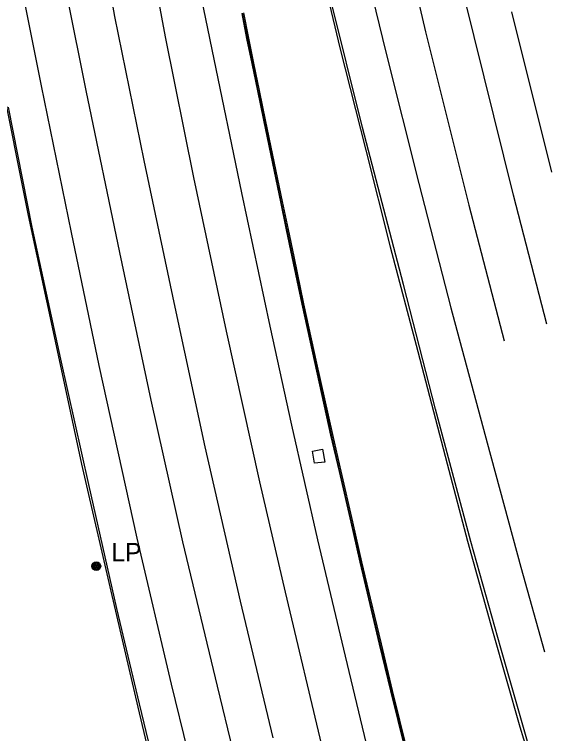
# Model space of a CAD drawing. Extents: x 368532 to 392481, y 10654822 to 10676899.
# Drawn here: x 375922.7 to 376068.9, y 10666532 to 10666727.9 of the extents above; entities that cross this region are included whole.
import ezdxf

# ---------------------------------------------------------------- set-up
doc = ezdxf.new("R2010")
doc.units = 0
for name, color, linetype in [('p_road - paved curb', 7, 'Continuous'), ('p_road guard rails', 7, 'Continuous'), ('p_road paint stripe', 7, 'Continuous'), ('p_structure unidentified', 7, 'Continuous'), ('p_utility general pole', 7, 'Continuous')]:
    doc.layers.add(name, color=color, linetype=linetype)

msp = doc.modelspace()

# ---------------------------------------------------------------- linework, layer by layer
at = {"layer": 'p_road - paved curb'}
for p, q in [((376017.46, 10666697.11), (376008.18, 10666734.53)), ((375986.03, 10666721.36), (375984.68, 10666728.18)), ((375986.18, 10666721.39), (375984.83, 10666728.21)), ((375986.52, 10666721.46), (375985.17, 10666728.28)), ((375987.45, 10666714.53), (375986.03, 10666721.36)), ((375987.6, 10666714.56), (375986.18, 10666721.39)), ((375987.94, 10666714.63), (375986.52, 10666721.46)), ((375988.97, 10666707.07), (375987.45, 10666714.53)), ((375989.12, 10666707.1), (375987.6, 10666714.56)), ((375989.46, 10666707.17), (375987.94, 10666714.63)), ((375990.62, 10666699.09), (375988.97, 10666707.07)), ((375990.77, 10666699.12), (375989.12, 10666707.1)), ((375991.11, 10666699.19), (375989.46, 10666707.17)), ((375927.56, 10666669.98), (375921.14, 10666702.64)), ((375993.05, 10666687.31), (375990.62, 10666699.09)), ((375993.2, 10666687.34), (375990.77, 10666699.12)), ((375993.54, 10666687.41), (375991.11, 10666699.19)), ((376028.62, 10666654.35), (376017.46, 10666697.11)), ((375995.21, 10666676.83), (375993.05, 10666687.31)), ((375995.36, 10666676.86), (375993.2, 10666687.34)), ((375995.7, 10666676.93), (375993.54, 10666687.41)), ((375996.8, 10666669.22), (375995.21, 10666676.83)), ((375996.95, 10666669.25), (375995.36, 10666676.86)), ((375997.29, 10666669.32), (375995.7, 10666676.93)), ((375935.37, 10666633.97), (375927.56, 10666669.98)), ((375998.34, 10666661.83), (375996.8, 10666669.22)), ((375998.49, 10666661.86), (375996.95, 10666669.25)), ((375998.83, 10666661.93), (375997.29, 10666669.32)), ((376001.04, 10666648.94), (375998.34, 10666661.83)), ((376001.19, 10666648.97), (375998.49, 10666661.86)), ((376001.53, 10666649.04), (375998.83, 10666661.93)), ((376037.35, 10666620.33), (376028.62, 10666654.35)), ((376004.59, 10666632.8), (376001.04, 10666648.94)), ((376004.74, 10666632.83), (376001.19, 10666648.97)), ((376005.08, 10666632.91), (376001.53, 10666649.04)), ((375943.01, 10666599.87), (375935.37, 10666633.97)), ((376008.89, 10666613.32), (376004.59, 10666632.8)), ((376009.04, 10666613.35), (376004.74, 10666632.83)), ((376009.38, 10666613.43), (376005.08, 10666632.91)), ((376046.96, 10666584.36), (376037.35, 10666620.33)), ((376011.18, 10666603.36), (376008.89, 10666613.32)), ((376011.33, 10666603.39), (376009.04, 10666613.35)), ((376011.67, 10666603.47), (376009.38, 10666613.43)), ((376014.35, 10666589.57), (376011.18, 10666603.36)), ((376014.5, 10666589.6), (376011.33, 10666603.39)), ((376014.84, 10666589.68), (376011.67, 10666603.47)), ((375950.64, 10666566.08), (375943.01, 10666599.87)), ((376016.84, 10666578.68), (376014.35, 10666589.57)), ((376016.99, 10666578.71), (376014.5, 10666589.6)), ((376017.33, 10666578.79), (376014.84, 10666589.68)), ((376055.09, 10666555.24), (376046.96, 10666584.36)), ((376019.18, 10666568.75), (376016.84, 10666578.68)), ((376019.33, 10666568.78), (376016.99, 10666578.71)), ((376019.67, 10666568.87), (376017.33, 10666578.79)), ((376022.13, 10666556.37), (376019.18, 10666568.75)), ((376022.28, 10666556.4), (376019.33, 10666568.78)), ((376022.62, 10666556.49), (376019.67, 10666568.87)), ((375956.8, 10666540.12), (375950.64, 10666566.08)), ((376025.19, 10666543.63), (376022.13, 10666556.37)), ((376025.34, 10666543.67), (376022.28, 10666556.4)), ((376025.68, 10666543.75), (376022.62, 10666556.49)), ((376064.53, 10666522.58), (376055.09, 10666555.24)), ((376029.17, 10666527.49), (376025.19, 10666543.63)), ((376029.32, 10666527.53), (376025.34, 10666543.67)), ((376029.66, 10666527.61), (376025.68, 10666543.75)), ((375963.35, 10666512.64), (375956.8, 10666540.12))]:
    msp.add_line(p, q, dxfattribs=at)
at = {"layer": 'p_road guard rails'}
for p, q in [((376003.06, 10666753.08), (376011.33, 10666718.82)), ((376011.33, 10666718.82), (376018.36, 10666690.9)), ((375926.54, 10666673.1), (375918.66, 10666712.25)), ((376018.36, 10666690.9), (376025.03, 10666664.55)), ((375933.95, 10666638.91), (375926.54, 10666673.1)), ((376025.03, 10666664.55), (376032.5, 10666636.04)), ((375941.08, 10666605.37), (375933.95, 10666638.91)), ((376032.5, 10666636.04), (376040.56, 10666605.52)), ((375949.05, 10666570.84), (375941.08, 10666605.37)), ((376040.56, 10666605.52), (376046.09, 10666584.41)), ((376046.09, 10666584.41), (376052.9, 10666560.02)), ((375956.37, 10666539.18), (375949.05, 10666570.84)), ((376052.9, 10666560.02), (376060.32, 10666533.85)), ((375964.72, 10666505.11), (375956.37, 10666539.18)), ((376060.32, 10666533.85), (376067.66, 10666509.55))]:
    msp.add_line(p, q, dxfattribs=at)
at = {"layer": 'p_road paint stripe'}
for p, q in [((376025.7, 10666761.09), (376034.63, 10666723.16)), ((375969.67, 10666752.02), (375976.45, 10666718.34)), ((376015.07, 10666753.28), (376023.86, 10666717.6)), ((375958.25, 10666751.23), (375963.79, 10666721.78)), ((376058.56, 10666678.62), (376040.71, 10666750.75)), ((375946.4, 10666746.87), (375949.98, 10666727.35)), ((375934.7, 10666744.44), (375942.2, 10666707.16)), ((375923.01, 10666743.43), (375930.03, 10666708.45)), ((376058.05, 10666728.59), (376068.94, 10666684.94)), ((375949.98, 10666727.35), (375957.97, 10666688.07)), ((376034.63, 10666723.16), (376046.39, 10666675.98)), ((375963.79, 10666721.78), (375971.47, 10666683.49)), ((375976.45, 10666718.34), (375984.55, 10666679.29)), ((376023.86, 10666717.6), (376032.83, 10666681.8)), ((375930.03, 10666708.45), (375938.14, 10666668.5)), ((375942.2, 10666707.16), (375951.32, 10666663.06)), ((375957.97, 10666688.07), (375966.13, 10666649.45)), ((375971.47, 10666683.49), (375980.37, 10666641.59)), ((376032.83, 10666681.8), (376041.49, 10666647.93)), ((375984.55, 10666679.29), (375992.23, 10666642.95)), ((376067.62, 10666643.54), (376058.56, 10666678.62)), ((376046.39, 10666675.98), (376056.02, 10666638.94)), ((375938.14, 10666668.5), (375945.73, 10666632.23)), ((375951.32, 10666663.06), (375959.9, 10666622.85)), ((375966.13, 10666649.45), (375974.57, 10666610.15)), ((376041.49, 10666647.93), (376051.41, 10666611.2)), ((375992.23, 10666642.95), (375998.11, 10666616)), ((375980.37, 10666641.59), (375989.44, 10666600.55)), ((375945.73, 10666632.23), (375956.09, 10666585.27)), ((375959.9, 10666622.85), (375968.49, 10666584.26)), ((375998.11, 10666616), (376005.2, 10666584.77)), ((376051.41, 10666611.2), (376060.61, 10666577.3)), ((375974.57, 10666610.15), (375984.2, 10666568.06)), ((375989.44, 10666600.55), (375996.39, 10666570.48)), ((375956.09, 10666585.27), (375965.43, 10666545.43)), ((375968.49, 10666584.26), (375977.93, 10666544.93)), ((376005.2, 10666584.77), (376012.72, 10666553.09)), ((376060.61, 10666577.3), (376066.99, 10666554.24)), ((375996.39, 10666570.48), (376007.63, 10666523.47)), ((375984.2, 10666568.06), (375993.06, 10666530.82)), ((376012.72, 10666553.09), (376021.33, 10666517.59)), ((375965.43, 10666545.43), (375976.61, 10666499.55)), ((375977.93, 10666544.93), (375987.36, 10666505.99))]:
    msp.add_line(p, q, dxfattribs=at)
at = {"layer": 'p_structure unidentified'}
for p, q in [((376003.84, 10666608.97), (376006.58, 10666609.5)), ((376004.41, 10666605.64), (376003.84, 10666608.97)), ((376006.58, 10666609.5), (376007.22, 10666605.96)), ((376007.22, 10666605.96), (376004.41, 10666605.64))]:
    msp.add_line(p, q, dxfattribs=at)
at = {"layer": 'p_utility general pole'}
for radius in [1.19, 0.901, 0.608, 0.337, 0.12]:
    msp.add_circle((375945.02, 10666577.62), radius, dxfattribs=at)

# ---------------------------------------------------------------- texts
msp.add_text('LP', height=5, dxfattribs=at).set_placement((375949.14, 10666578.92))

doc.saveas('drawing.dxf')
